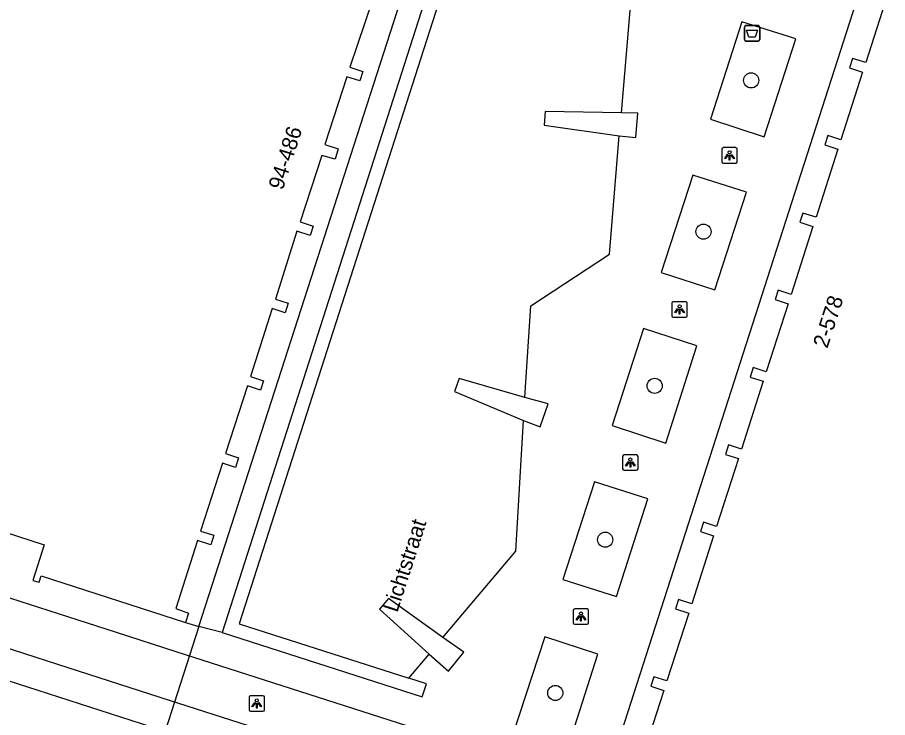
# Model space of a CAD drawing. Extents: x 160676 to 161153, y 383244 to 383713.
# Drawn here: x 160880.9 to 160937.1, y 383320.8 to 383366.1 of the extents above; entities that cross this region are included whole.
import ezdxf

# ---------------------------------------------------------------- set-up
doc = ezdxf.new("R2010")
doc.units = 0
for name, color, linetype in [('IMGEO_Afvalbak', 7, 'Continuous'), ('IMGEO_Boom', 7, 'Continuous'), ('IMGEO_Lichtpunt', 7, 'Continuous'), ('IMGEO_Lijnafwatering', 7, 'Continuous'), ('IMGEO_Muur', 7, 'Continuous'), ('IMGEO_Openbare_ruimte_label', 7, 'Continuous'), ('IMGEO_Pand', 7, 'Continuous'), ('IMGEO_Pand_nummerreeks', 7, 'Continuous'), ('IMGEO_Voetpad_open', 7, 'Continuous')]:
    doc.layers.add(name, color=color, linetype=linetype)

msp = doc.modelspace()

# ---------------------------------------------------------------- linework, layer by layer
at = {"layer": 'IMGEO_Afvalbak'}
for p, q in [((160927.888, 383364.641), (160927.888, 383365.441)), ((160927.888, 383365.441), (160927.888, 383364.641)), ((160927.988, 383365.541), (160928.778, 383365.541)), ((160928.778, 383365.541), (160927.988, 383365.541)), ((160928.878, 383365.441), (160928.878, 383364.641)), ((160928.878, 383364.641), (160928.878, 383365.441)), ((160928.778, 383364.541), (160927.988, 383364.541)), ((160927.988, 383364.541), (160928.778, 383364.541))]:
    msp.add_line(p, q, dxfattribs=at)
msp.add_lwpolyline([(160928.031, 383365.255), (160928.735, 383365.255), (160928.586, 383364.785), (160928.18, 383364.785), (160928.031, 383365.255)], dxfattribs=at)
for centre, start, end in [((160927.988, 383365.441), 90, 180), ((160927.988, 383365.441), 90, 180), ((160928.778, 383365.441), 0, 90), ((160928.778, 383365.441), 360, 90), ((160927.988, 383364.641), 180, 270), ((160927.988, 383364.641), 180, 270), ((160928.778, 383364.641), 270, 0), ((160928.778, 383364.641), 270, 0)]:
    msp.add_arc(centre, 0.1, start, end, dxfattribs=at)
at = {"layer": 'IMGEO_Boom'}
for centre in [(160928.323, 383362), (160925.24, 383352.219), (160922.085, 383342.246), (160918.887, 383332.299), (160915.658, 383322.388)]:
    msp.add_circle(centre, 0.489, dxfattribs=at)
at = {"layer": 'IMGEO_Lichtpunt'}
for p, q in [((160926.429, 383357.554), (160926.429, 383356.747)), ((160926.429, 383357.554), (160926.429, 383356.747)), ((160927.331, 383357.649), (160926.523, 383357.649)), ((160927.331, 383357.649), (160926.523, 383357.649)), ((160927.425, 383356.747), (160927.425, 383357.554)), ((160927.425, 383356.747), (160927.425, 383357.554)), ((160926.523, 383356.653), (160927.331, 383356.653)), ((160926.523, 383356.653), (160927.331, 383356.653)), ((160923.198, 383347.586), (160923.198, 383346.779)), ((160923.198, 383347.586), (160923.198, 383346.779)), ((160924.1, 383347.681), (160923.292, 383347.681)), ((160924.1, 383347.681), (160923.292, 383347.681)), ((160924.194, 383346.779), (160924.194, 383347.586)), ((160924.194, 383346.779), (160924.194, 383347.586)), ((160923.292, 383346.685), (160924.1, 383346.685)), ((160923.292, 383346.685), (160924.1, 383346.685)), ((160920.014, 383337.687), (160920.014, 383336.88)), ((160920.014, 383337.687), (160920.014, 383336.88)), ((160920.916, 383337.782), (160920.108, 383337.782)), ((160920.916, 383337.782), (160920.108, 383337.782)), ((160921.01, 383336.88), (160921.01, 383337.687)), ((160921.01, 383336.88), (160921.01, 383337.687)), ((160920.108, 383336.786), (160920.916, 383336.786)), ((160920.108, 383336.786), (160920.916, 383336.786)), ((160916.818, 383327.729), (160916.818, 383326.922)), ((160916.818, 383327.729), (160916.818, 383326.922)), ((160917.72, 383327.824), (160916.912, 383327.824)), ((160917.72, 383327.824), (160916.912, 383327.824)), ((160917.814, 383326.922), (160917.814, 383327.729)), ((160917.814, 383326.922), (160917.814, 383327.729)), ((160916.912, 383326.828), (160917.72, 383326.828)), ((160916.912, 383326.828), (160917.72, 383326.828)), ((160895.853, 383322.111), (160895.853, 383321.304)), ((160895.853, 383322.111), (160895.853, 383321.304)), ((160896.755, 383322.206), (160895.947, 383322.206)), ((160896.755, 383322.206), (160895.947, 383322.206)), ((160896.849, 383321.304), (160896.849, 383322.111)), ((160896.849, 383321.304), (160896.849, 383322.111)), ((160895.947, 383321.21), (160896.755, 383321.21)), ((160895.947, 383321.21), (160896.755, 383321.21))]:
    msp.add_line(p, q, dxfattribs=at)
for points in [[(160926.803, 383357.218), (160926.842, 383357.19), (160926.654, 383356.928), (160926.616, 383356.955), (160926.803, 383357.218)], [(160926.905, 383357.17), (160926.952, 383357.17), (160926.952, 383356.848), (160926.905, 383356.848), (160926.905, 383357.17)], [(160927.015, 383357.19), (160927.053, 383357.217), (160927.24, 383356.955), (160927.201, 383356.927), (160927.015, 383357.19)], [(160923.572, 383347.25), (160923.611, 383347.222), (160923.423, 383346.96), (160923.385, 383346.987), (160923.572, 383347.25)], [(160923.674, 383347.202), (160923.721, 383347.202), (160923.721, 383346.88), (160923.674, 383346.88), (160923.674, 383347.202)], [(160923.784, 383347.222), (160923.822, 383347.249), (160924.009, 383346.987), (160923.97, 383346.959), (160923.784, 383347.222)], [(160920.388, 383337.351), (160920.427, 383337.323), (160920.239, 383337.061), (160920.201, 383337.088), (160920.388, 383337.351)], [(160920.49, 383337.303), (160920.537, 383337.303), (160920.537, 383336.981), (160920.49, 383336.981), (160920.49, 383337.303)], [(160920.6, 383337.323), (160920.638, 383337.35), (160920.825, 383337.088), (160920.786, 383337.06), (160920.6, 383337.323)], [(160917.192, 383327.393), (160917.231, 383327.365), (160917.043, 383327.103), (160917.005, 383327.13), (160917.192, 383327.393)], [(160917.294, 383327.345), (160917.341, 383327.345), (160917.341, 383327.023), (160917.294, 383327.023), (160917.294, 383327.345)], [(160917.404, 383327.365), (160917.442, 383327.392), (160917.629, 383327.13), (160917.59, 383327.102), (160917.404, 383327.365)], [(160896.227, 383321.775), (160896.266, 383321.747), (160896.078, 383321.485), (160896.04, 383321.512), (160896.227, 383321.775)], [(160896.329, 383321.727), (160896.376, 383321.727), (160896.376, 383321.405), (160896.329, 383321.405), (160896.329, 383321.727)], [(160896.439, 383321.747), (160896.477, 383321.774), (160896.664, 383321.512), (160896.625, 383321.484), (160896.439, 383321.747)]]:
    msp.add_lwpolyline(points, dxfattribs=at)
for centre in [(160926.928, 383357.352), (160923.697, 383347.384), (160920.513, 383337.485), (160917.317, 383327.527), (160896.352, 383321.909)]:
    msp.add_circle(centre, 0.0994, dxfattribs=at)
for centre, start, end in [((160926.523, 383357.554), 90, 180), ((160926.523, 383357.554), 90, 180), ((160927.331, 383357.554), 0, 90), ((160927.331, 383357.554), 0, 90), ((160926.523, 383356.747), 180, 270), ((160926.523, 383356.747), 180, 270), ((160927.331, 383356.747), 270, 0), ((160927.331, 383356.747), 270, 360), ((160923.292, 383347.586), 90, 180), ((160923.292, 383347.586), 90, 180), ((160924.1, 383347.586), 0, 90), ((160924.1, 383347.586), 0, 90), ((160923.292, 383346.779), 180, 270), ((160923.292, 383346.779), 180, 270), ((160924.1, 383346.779), 270, 0), ((160924.1, 383346.779), 270, 360), ((160920.108, 383337.687), 90, 180), ((160920.108, 383337.687), 90, 180), ((160920.916, 383337.687), 0, 90), ((160920.916, 383337.687), 0, 90), ((160920.108, 383336.88), 180, 270), ((160920.108, 383336.88), 180, 270), ((160920.916, 383336.88), 270, 0), ((160920.916, 383336.88), 270, 360), ((160916.912, 383327.729), 90, 180), ((160916.912, 383327.729), 90, 180), ((160917.72, 383327.729), 0, 90), ((160917.72, 383327.729), 0, 90), ((160916.912, 383326.922), 180, 270), ((160916.912, 383326.922), 180, 270), ((160917.72, 383326.922), 270, 0), ((160917.72, 383326.922), 270, 360), ((160895.947, 383322.111), 90, 180), ((160895.947, 383322.111), 90, 180), ((160896.755, 383322.111), 0, 90), ((160896.755, 383322.111), 0, 90), ((160895.947, 383321.304), 180, 270), ((160895.947, 383321.304), 180, 270), ((160896.755, 383321.304), 270, 0), ((160896.755, 383321.304), 270, 360)]:
    msp.add_arc(centre, 0.0946, start, end, dxfattribs=at)
at = {"layer": 'IMGEO_Lijnafwatering'}
for points in [[(160887.278, 383326.29), (160868.505, 383332.325)], [(160882.755, 383324.471), (160865.186, 383330.134)], [(160906.05, 383320.254), (160891.14, 383325.048), (160887.278, 383326.29)], [(160900.324, 383318.808), (160890.178, 383322.078), (160882.755, 383324.471)]]:
    msp.add_lwpolyline(points, dxfattribs=at)
at = {"layer": 'IMGEO_Muur'}
for points in [[(160928.13, 383378.906), (160913.402, 383383.521), (160895.217, 383326.869), (160906.197, 383323.352)], [(160891.752, 383326.936), (160892.596, 383326.678), (160908.829, 383377.047)], [(160910.248, 383376.612), (160894.112, 383326.296)], [(160935.274, 383367.567), (160919.362, 383318.078), (160920.218, 383317.803)], [(160894.112, 383326.296), (160907.057, 383322.147), (160907.337, 383322.987), (160906.197, 383323.352)]]:
    msp.add_lwpolyline(points, dxfattribs=at)
at = {"layer": 'IMGEO_Pand'}
for points in [[(160937.149, 383367.552), (160935.732, 383363.151), (160934.884, 383363.422), (160934.688, 383362.812), (160935.536, 383362.541), (160934.13, 383358.161), (160933.282, 383358.432), (160933.082, 383357.825), (160933.93, 383357.554), (160932.522, 383353.153), (160931.674, 383353.424), (160931.476, 383352.821), (160932.324, 383352.55), (160930.912, 383348.164), (160930.064, 383348.435), (160929.869, 383347.825), (160930.717, 383347.554), (160929.306, 383343.156), (160928.458, 383343.427), (160928.262, 383342.819), (160929.11, 383342.548), (160927.701, 383338.154), (160926.853, 383338.425), (160926.656, 383337.813), (160927.504, 383337.542), (160926.093, 383333.155), (160925.245, 383333.426), (160925.046, 383332.819), (160925.894, 383332.548), (160924.481, 383328.159), (160923.633, 383328.43), (160923.44, 383327.821), (160924.288, 383327.55), (160922.874, 383323.168), (160922.026, 383323.439), (160921.832, 383322.827), (160922.68, 383322.556), (160921.263, 383318.153)], [(160903.846, 383367.212), (160902.377, 383362.846), (160903.214, 383362.579), (160903.015, 383361.964), (160902.168, 383362.238), (160900.763, 383357.851), (160901.606, 383357.571), (160901.425, 383356.911), (160900.567, 383357.147), (160899.154, 383352.863), (160900, 383352.578), (160899.795, 383351.963), (160898.951, 383352.244), (160897.562, 383347.859), (160898.393, 383347.591), (160898.195, 383346.974), (160897.348, 383347.245), (160895.95, 383342.861), (160896.781, 383342.582), (160896.592, 383341.977), (160895.743, 383342.243), (160894.335, 383337.863), (160895.175, 383337.583), (160894.983, 383336.978), (160894.135, 383337.248), (160892.722, 383332.86), (160893.572, 383332.586), (160893.376, 383331.976), (160892.529, 383332.249), (160891.108, 383327.842), (160891.946, 383327.548), (160891.752, 383326.936)], [(160867.043, 383334.896), (160868.121, 383334.553), (160876.396, 383331.898), (160876.264, 383331.478), (160876.665, 383331.338), (160877.463, 383333.622), (160882.602, 383331.976), (160881.867, 383329.671), (160882.269, 383329.542), (160882.406, 383329.971), (160891.752, 383326.936)], [(160889.564, 383320.185), (160880.203, 383323.201), (160880.326, 383323.579), (160879.916, 383323.714), (160879.174, 383321.41), (160873.984, 383323.076), (160874.726, 383325.379), (160874.318, 383325.508), (160874.197, 383325.127), (160864.867, 383328.119)]]:
    msp.add_lwpolyline(points, dxfattribs=at)
at = {"layer": 'IMGEO_Voetpad_open'}
for points in [[(160892.596, 383326.678), (160908.829, 383377.047)], [(160919.936, 383359.895), (160920.611, 383367.817), (160922.152, 383370.034)], [(160935.274, 383367.567), (160919.362, 383318.078)], [(160929.17, 383358.356), (160931.204, 383364.676), (160927.731, 383365.787), (160925.705, 383359.49), (160929.17, 383358.356)], [(160919.936, 383359.895), (160915.004, 383359.993), (160914.941, 383359.108), (160919.792, 383358.422)], [(160919.792, 383358.422), (160920.874, 383358.316), (160921.003, 383359.884), (160919.936, 383359.895)], [(160913.693, 383341.495), (160914.069, 383347.413), (160919.158, 383350.753), (160919.792, 383358.422)], [(160925.983, 383348.446), (160928.031, 383354.781), (160924.562, 383355.873), (160922.515, 383349.581), (160925.983, 383348.446)], [(160924.82, 383344.845), (160921.365, 383345.957), (160919.339, 383339.675), (160922.799, 383338.551), (160924.82, 383344.845)], [(160913.693, 383341.495), (160909.437, 383342.731), (160909.149, 383341.881), (160913.607, 383340)], [(160913.607, 383340), (160914.679, 383339.59), (160915.201, 383341.078), (160913.693, 383341.495)], [(160908.391, 383325.977), (160913.099, 383331.561), (160913.607, 383340)], [(160919.617, 383328.631), (160921.644, 383334.933), (160918.202, 383336.034), (160916.151, 383329.73), (160919.617, 383328.631)], [(160908.391, 383325.977), (160904.865, 383328.502), (160904.287, 383327.809), (160907.495, 383324.895)], [(160891.752, 383326.936), (160892.596, 383326.678)], [(160892.596, 383326.678), (160890.43, 383319.911)], [(160894.112, 383326.296), (160892.596, 383326.678)], [(160907.495, 383324.895), (160908.743, 383323.791), (160909.735, 383325.031), (160908.391, 383325.977)], [(160916.399, 383318.618), (160918.408, 383324.902), (160914.982, 383326.017), (160912.907, 383319.7), (160916.399, 383318.618)], [(160906.197, 383323.352), (160907.495, 383324.895)]]:
    msp.add_lwpolyline(points, dxfattribs=at)

# ---------------------------------------------------------------- texts
at = {"layer": 'IMGEO_Openbare_ruimte_label'}
msp.add_text('Lichtstraat', height=1, rotation=72.1266, dxfattribs=at).set_placement((160905.442, 383327.549))
at = {"layer": 'IMGEO_Pand_nummerreeks'}
for s, rotation, p in [('94-486', 72.1788, (160898.03, 383354.861)), ('2-578', 72.0208, (160933.249, 383344.627))]:
    msp.add_text(s, height=1, rotation=rotation, dxfattribs=at).set_placement(p)

doc.saveas('drawing.dxf')
